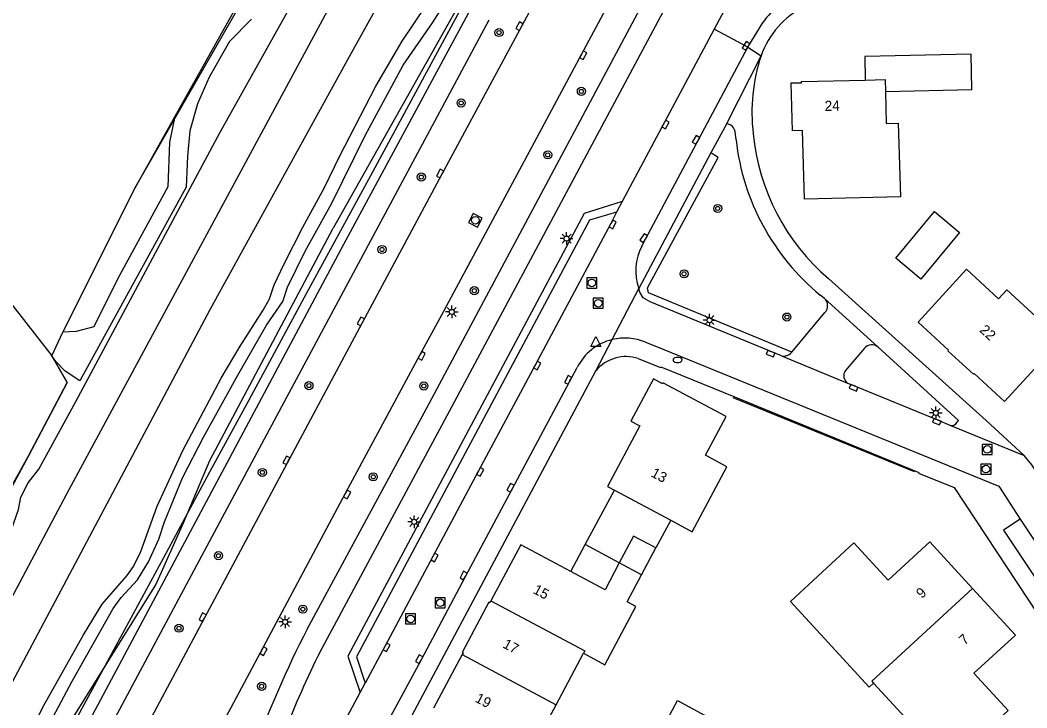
# Model space of a CAD drawing. Extents: x 136000 to 141000, y 400494 to 402006.
# Drawn here: x 137725.4 to 137824.5, y 400573.2 to 400640.9 of the extents above; entities that cross this region are included whole.
import ezdxf

# ---------------------------------------------------------------- set-up
doc = ezdxf.new("R2010")
doc.units = 0
for name, color, linetype in [('gg-afsc-hekwerk', 7, 'Continuous'), ('gg-afsc-muur', 7, 'Continuous'), ('gg-anno-huisnummerreeks BGT', 7, 'Continuous'), ('gg-aspt-spoorlijn', 7, 'Continuous'), ('gg-bbg-bijgebouw', 7, 'Continuous'), ('gg-bbg-hoofdgebouw', 7, 'Continuous'), ('gg-bbg-luifel en loopbrug', 7, 'Continuous'), ('gg-bbg-tussenscheiding', 7, 'Continuous'), ('gg-knt-BGT kruinlijn', 7, 'Continuous'), ('gg-knt-bronhoudergrens', 7, 'Continuous'), ('gg-knt-verharding', 7, 'Continuous'), ('gg-knt-verharding nz', 7, 'Continuous'), ('gt-grn-groengrens', 7, 'Continuous'), ('gt-grn-vlakafsluiter', 7, 'Continuous'), ('gt-grn-weggrens', 7, 'Continuous'), ('gt-symb-boom', 7, 'Continuous'), ('gt-symb-brandkraan', 7, 'Continuous'), ('gt-symb-kolk', 7, 'Continuous'), ('gt-symb-lichtmast', 7, 'Continuous'), ('gt-symb-rioolschacht', 7, 'Continuous'), ('gt-symb-waterafsluiter', 7, 'Continuous'), ('gx-grn-maaiveld', 7, 'Continuous')]:
    doc.layers.add(name, color=color, linetype=linetype)

# ---------------------------------------------------------------- blocks, each defined once
blk = doc.blocks.new('gt0-KOLK')
at = {"layer": 'gt-symb-kolk'}
blk.add_lwpolyline([(0, 0), (0.375, 0), (0.375, 0.4), (-0.375, 0.4), (-0.375, 0), (0, 0)], dxfattribs=at)
blk = doc.blocks.new('gt0-BOOM')
at = {"layer": 'gt-symb-boom'}
for radius in [0.4, 0.2]:
    blk.add_circle((0, 0), radius, dxfattribs=at)
blk = doc.blocks.new('gt0-RS')
at = {"layer": 'gt-symb-rioolschacht'}
blk.add_lwpolyline([(-0.5, -0.5), (0.5, -0.5), (0.5, 0.5), (-0.5, 0.5)], close=True, dxfattribs=at)
blk.add_circle((0, 0), 0.375, dxfattribs=at)
blk = doc.blocks.new('gt0-LMAST')
at = {"layer": 'gt-symb-lichtmast'}
for p, q in [((-0.182, 0.173), (-0.447, 0.438)), ((-0.005, 0.246), (-0.005, 0.621)), ((0.172, 0.173), (0.437, 0.438)), ((-0.255, -0.004), (-0.63, -0.004)), ((-0.182, -0.181), (-0.447, -0.446)), ((-0.005, -0.254), (-0.005, -0.629)), ((0.437, -0.446), (0.172, -0.181)), ((0.245, -0.004), (0.62, -0.004))]:
    blk.add_line(p, q, dxfattribs=at)
blk.add_circle((-0.005, -0.004), 0.25, dxfattribs=at)
blk = doc.blocks.new('gt0-BR')
at = {"layer": 'gt-symb-brandkraan'}
for centre, radius, start, end in [((-0.244, 0), 0.206, 107.56694, 252.43307), ((0.599, -2.664), 3, 106.89205, 107.56694), ((0, -0.691), 0.938, 73.10799, 106.89205), ((-0.599, -2.664), 3, 72.43309, 73.10799), ((0.244, 0), 0.206, 287.56695, 72.43309), ((0.599, 2.664), 3, 252.43307, 253.10797), ((0, 0.691), 0.938, 253.10797, 286.89206), ((-0.599, 2.664), 3, 286.89206, 287.56695)]:
    blk.add_arc(centre, radius, start, end, dxfattribs=at)
blk = doc.blocks.new('gt0-WAFSL')
at = {"layer": 'gt-symb-waterafsluiter'}
for p, q in [((-0.5, -0.333), (0, 0.667)), ((0, 0.667), (0.5, -0.333)), ((0.5, -0.333), (-0.5, -0.333))]:
    blk.add_line(p, q, dxfattribs=at)

msp = doc.modelspace()

# ---------------------------------------------------------------- linework, layer by layer
at = {"layer": 'gg-afsc-hekwerk'}
msp.add_line((137813.412, 400596.447), (137795.576, 400603.715), dxfattribs=at)
for points in [[(137764.981, 400635.036), (137777.587, 400658.382), (137780.977, 400664.557), (137782.964, 400668.027), (137794.433, 400687.317), (137802.189, 400700.171)], [(137673.08, 400500), (137679.073, 400510.921), (137690.13, 400531.89), (137697.24, 400544.984), (137704.068, 400557.915), (137707.189, 400563.436), (137711.427, 400571.311), (137716.123, 400579.98), (137726.152, 400597.957), (137729.988, 400605.237), (137728.496, 400607.87), (137729.573, 400610.191), (137736.665, 400624.377), (137755.903, 400657.896), (137760.436, 400665.803), (137763.569, 400671.08), (137769.351, 400681.269), (137775.737, 400691.291)]]:
    msp.add_lwpolyline(points, dxfattribs=at)
at = {"layer": 'gg-afsc-muur'}
msp.add_lwpolyline([(137692.456, 400500), (137693.195, 400501.41), (137700.581, 400515.57), (137709.821, 400533.261), (137719.345, 400550.79), (137726.958, 400564.832), (137732.677, 400575.41), (137739.498, 400588.017), (137744.048, 400596.435), (137747.907, 400603.531), (137753.597, 400614.074), (137759.887, 400625.637), (137764.981, 400635.036)], dxfattribs=at)
at = {"layer": 'gg-aspt-spoorlijn'}
for points in [[(137684.39, 400500), (137744.114, 400612.492), (137758.139, 400637.988), (137767.293, 400654.443), (137776.333, 400670.325), (137785.754, 400686.663), (137800.006, 400710.764), (137824.915, 400751.953), (137852.49, 400796.886), (137902.562, 400879.015), (137911.759, 400893.922), (138126.55, 401245.58)], [(137679.974, 400500), (137705.761, 400548.658), (137729.975, 400594.291), (137757.164, 400644.72), (137784.911, 400692.764), (137800.887, 400719.606), (137819.846, 400750.938), (138062.157, 401147.541)]]:
    msp.add_lwpolyline(points, dxfattribs=at)
at = {"layer": 'gg-bbg-bijgebouw'}
msp.add_line((137786.548, 400586.296), (137787.962, 400588.949), dxfattribs=at)
for points in [[(137817.858, 400620.018), (137814.04, 400615.431), (137811.572, 400617.469), (137815.398, 400622.066), (137817.858, 400620.018)], [(137787.962, 400588.949), (137785.754, 400590.121), (137784.351, 400587.477)], [(137792.737, 400572.477), (137791.768, 400570.693), (137789.084, 400572.094), (137790.077, 400573.922), (137792.737, 400572.477)]]:
    msp.add_lwpolyline(points, dxfattribs=at)
at = {"layer": 'gg-bbg-hoofdgebouw'}
for p, q in [((137783.867, 400594.642), (137789.418, 400591.679)), ((137768.884, 400578.451), (137766.058, 400573.157)), ((137778.126, 400573.509), (137780.827, 400578.583)), ((137775.418, 400568.422), (137778.126, 400573.509))]:
    msp.add_line(p, q, dxfattribs=at)
for points in [[(137801.284, 400634.744), (137802.288, 400634.767), (137802.286, 400634.868), (137808.571, 400635.024)], [(137810.552, 400633.884), (137810.636, 400630.76), (137811.824, 400630.79), (137812.032, 400623.538), (137802.578, 400623.298), (137802.406, 400630.043), (137801.417, 400630.027), (137801.284, 400634.744)], [(137808.571, 400635.024), (137810.52, 400635.073), (137810.552, 400633.884)], [(137813.786, 400611.191), (137816.772, 400608.438), (137816.702, 400608.362), (137819.216, 400606.048), (137819.288, 400606.126), (137822.291, 400603.367), (137827.842, 400609.433), (137822.504, 400614.36), (137821.687, 400613.484), (137818.521, 400616.4), (137813.786, 400611.191)], [(137789.418, 400591.679), (137791.538, 400590.548), (137794.942, 400596.95), (137792.85, 400598.094), (137794.859, 400601.886), (137788.653, 400605.202), (137788.602, 400605.113), (137787.717, 400605.586), (137785.493, 400601.443), (137786.372, 400600.971), (137783.19, 400595.003), (137783.867, 400594.642)], [(137779.571, 400586.631), (137774.646, 400589.252), (137771.704, 400583.746)], [(137809.39, 400575.648), (137808.951, 400575.241), (137801.201, 400583.688), (137807.456, 400589.444), (137810.82, 400585.783), (137814.918, 400589.551), (137819.137, 400584.962)], [(137784.351, 400587.477), (137782.948, 400584.833), (137779.571, 400586.631)], [(137780.827, 400578.583), (137782.932, 400577.451), (137785.987, 400583.187), (137785.133, 400583.642), (137786.548, 400586.296)], [(137819.137, 400584.962), (137823.355, 400580.372), (137819.258, 400576.615), (137822.623, 400572.947), (137816.799, 400567.588), (137809.39, 400575.648)], [(137771.704, 400583.746), (137771.601, 400583.553), (137771.508, 400583.603), (137768.873, 400578.664), (137768.97, 400578.612), (137768.884, 400578.451)]]:
    msp.add_lwpolyline(points, dxfattribs=at)
at = {"layer": 'gg-bbg-luifel en loopbrug'}
for p, q in [((137780.993, 400589.283), (137783.867, 400594.642)), ((137789.418, 400591.679), (137787.962, 400588.949)), ((137779.571, 400586.631), (137780.993, 400589.283)), ((137784.351, 400587.477), (137780.993, 400589.283))]:
    msp.add_line(p, q, dxfattribs=at)
msp.add_lwpolyline([(137810.552, 400633.884), (137819.071, 400634.098), (137818.984, 400637.564), (137808.519, 400637.329), (137808.571, 400635.024)], dxfattribs=at)
at = {"layer": 'gg-bbg-tussenscheiding'}
for p, q in [((137786.548, 400586.296), (137784.351, 400587.477)), ((137768.884, 400578.451), (137778.126, 400573.509))]:
    msp.add_line(p, q, dxfattribs=at)
for points in [[(137819.137, 400584.962), (137809.213, 400575.84), (137809.39, 400575.648)], [(137771.704, 400583.746), (137780.945, 400578.804), (137780.827, 400578.583)]]:
    msp.add_lwpolyline(points, dxfattribs=at)
at = {"layer": 'gg-knt-BGT kruinlijn'}
for p, q in [((137748.139, 400641.005), (137745.974, 400638.819)), ((137745.974, 400638.819), (137743.982, 400635.294)), ((137743.982, 400635.294), (137742.822, 400632.695)), ((137742.822, 400632.695), (137742.082, 400630.013)), ((137742.082, 400630.013), (137741.834, 400627.518)), ((137741.834, 400627.518), (137741.729, 400624.475)), ((137741.729, 400624.475), (137731.251, 400605.414)), ((137728.867, 400607.296), (137728.496, 400607.87)), ((137729.805, 400606.354), (137728.867, 400607.296)), ((137731.251, 400605.414), (137729.805, 400606.354))]:
    msp.add_line(p, q, dxfattribs=at)
at = {"layer": 'gg-knt-bronhoudergrens'}
msp.add_line((137698.286, 400646.418), (137728.496, 400607.87), dxfattribs=at)
msp.add_lwpolyline([(137703.356, 400521.056), (137706.534, 400526.31), (137708.173, 400530.423), (137714.927, 400543.483), (137719.653, 400552.902), (137729.42, 400570.336), (137738.723, 400585.326), (137741.44, 400591.424), (137744.027, 400597.57), (137756.197, 400620.431)], dxfattribs=at)
at = {"layer": 'gg-knt-verharding'}
for p, q in [((137793.681, 400640.037), (137784.647, 400623.078)), ((137794.937, 400630.747), (137793.375, 400627.847)), ((137795.326, 400630.566), (137794.937, 400630.747)), ((137795.851, 400629.127), (137795.768, 400629.951)), ((137775.49, 400627.953), (137766.845, 400611.87)), ((137793.375, 400627.847), (137786.279, 400614.51)), ((137784.647, 400623.078), (137784.077, 400622.009)), ((137804.548, 400613.528), (137804.141, 400613.85)), ((137801.355, 400608.226), (137804.602, 400612.125)), ((137786.929, 400609.201), (137787.859, 400608.841)), ((137808.479, 400608.631), (137806.605, 400606.39)), ((137795.632, 400603.852), (137813.454, 400596.551)), ((137758.832, 400574.718), (137759.321, 400575.639))]:
    msp.add_line(p, q, dxfattribs=at)
for points in [[(137734.501, 400565.046), (137735.753, 400567.466), (137743.507, 400582.034), (137759.087, 400611.164), (137766.889, 400625.715), (137782.046, 400653.901), (137789.115, 400667.087), (137789.397, 400667.561), (137795.307, 400678.565)], [(137797.261, 400668.546), (137795.276, 400664.906), (137787.956, 400651.225), (137780.617, 400637.565), (137775.49, 400627.953)], [(137753.626, 400580.954), (137765.363, 400602.667), (137785.888, 400641.077), (137798.639, 400664.975)], [(137754.898, 400578.717), (137767.638, 400602.418), (137798.464, 400660.045)], [(137796.483, 400645.347), (137795.357, 400643.183), (137793.681, 400640.037)], [(137771.245, 400644.9), (137757.197, 400618.818), (137729.365, 400566.677), (137726.956, 400562.179)], [(137771.514, 400640.926), (137759.873, 400619.176), (137745.495, 400592.359), (137731.641, 400566.467)], [(137784.647, 400623.078), (137780.892, 400621.887), (137757.622, 400578.296), (137758.832, 400574.718)], [(137784.077, 400622.009), (137781.427, 400621.224), (137758.471, 400578.242), (137759.321, 400575.639)], [(137824.198, 400598.066), (137820.466, 400601.513), (137804.95, 400615.483)], [(137800.339, 400607.853), (137787.378, 400613.177), (137786.715, 400613.592), (137786.37, 400614.125), (137786.279, 400614.51)], [(137766.845, 400611.87), (137764.726, 400607.962), (137757.379, 400594.3), (137742.218, 400565.89)], [(137817.478, 400601.157), (137817.764, 400601.51), (137809.842, 400608.722)], [(137754.212, 400557.973), (137754.508, 400558.572), (137758.811, 400566.73), (137764.834, 400577.911), (137769.208, 400586.141), (137780.206, 400606.717)], [(137786.227, 400607.599), (137788.411, 400606.709), (137788.451, 400606.793), (137795.632, 400603.852)], [(137759.83, 400545.619), (137755.303, 400556.222), (137782.046, 400606.38)], [(137806.831, 400605.182), (137807.498, 400604.903), (137815.69, 400601.568), (137816.908, 400601.045)], [(137838.652, 400576.394), (137835.323, 400581.445), (137831.364, 400587.419), (137827.892, 400592.716), (137824.974, 400597.122), (137824.198, 400598.066)], [(137813.454, 400596.551), (137813.852, 400596.389), (137813.82, 400596.314), (137817.327, 400594.903), (137825.597, 400582.361), (137828.968, 400577.265)], [(137751.07, 400560.157), (137751.352, 400560.649), (137755.565, 400568.561), (137758.832, 400574.718)]]:
    msp.add_lwpolyline(points, dxfattribs=at)
for centre, radius, start, end in [((137806.446, 400634.571), 8.611, 116.53057, 160.80357), ((137814.684, 400631.883), 17.275, 161.36985, 187.1201), ((137794.862, 400629.766), 0.925, 11.53172, 59.87782), ((137818.79, 400631.727), 21.341, 185.3378, 229.5688), ((137818.793, 400631.688), 23.084, 186.3705, 230.60207), ((137803.878, 400612.8), 0.989, 317.00364, 47.4047), ((137784.891, 400604.375), 5.237, 103.67967, 153.44096), ((137784.892, 400604.372), 5.241, 67.1322, 103.69077), ((137809.207, 400607.975), 0.98, 49.65225, 137.98705), ((137785.014, 400603.979), 3.818, 71.47644, 141.03239), ((137800.52, 400608.587), 0.756, 256.13632, 284.48309), ((137800.517, 400608.937), 1.099, 280.05271, 319.68509), ((137807.31, 400605.897), 0.86, 145.02443, 236.16906), ((137817.104, 400601.554), 0.546, 248.95079, 313.2822), ((137844.263, 400534.313), 101.933, 152.77017, 160.20296), ((137827.841, 400541.772), 81.766, 153.13825, 159.1772)]:
    msp.add_arc(centre, radius, start, end, dxfattribs=at)
at = {"layer": 'gg-knt-verharding nz'}
for p, q in [((137796.997, 400638.275), (137798.526, 400640.716)), ((137804.548, 400613.528), (137809.842, 400608.722)), ((137800.339, 400607.853), (137806.831, 400605.182)), ((137816.908, 400601.045), (137824.198, 400598.066))]:
    msp.add_line(p, q, dxfattribs=at)
for points in [[(137786.579, 400618.682), (137786.927, 400619.362), (137796.997, 400638.275)], [(137784.077, 400622.009), (137783.529, 400620.906), (137776.099, 400607.009), (137770.489, 400596.544), (137765.997, 400588.1), (137761.269, 400579.255), (137759.321, 400575.639)], [(137787.859, 400608.841), (137821.704, 400595.019), (137823.808, 400591.794)], [(137823.808, 400591.794), (137822.189, 400590.699), (137825.461, 400585.767), (137827.103, 400586.873)], [(137823.808, 400591.794), (137825.251, 400589.617), (137827.103, 400586.873)]]:
    msp.add_lwpolyline(points, dxfattribs=at)
for centre, radius, start, end in [((137804.026, 400637.122), 6.57, 107.43748, 146.83527), ((137791.176, 400616.255), 5.199, 152.16498, 199.60913)]:
    msp.add_arc(centre, radius, start, end, dxfattribs=at)
at = {"layer": 'gt-grn-groengrens'}
msp.add_lwpolyline([(137801.355, 400608.226), (137787.228, 400614.084), (137787.125, 400614.568), (137794.073, 400627.412), (137793.375, 400627.847)], dxfattribs=at)
at = {"layer": 'gt-grn-vlakafsluiter'}
msp.add_lwpolyline([(137779.764, 400663.268), (137778.575, 400661.241), (137777.291, 400660.844), (137773.111, 400652.701), (137771.565, 400649.465), (137771.123, 400647.517), (137769.677, 400644.426), (137756.197, 400620.431)], dxfattribs=at)
at = {"layer": 'gt-grn-weggrens'}
for p, q in [((137796.997, 400638.275), (137793.681, 400640.037)), ((137794.937, 400630.747), (137798.314, 400637.402)), ((137796.997, 400638.275), (137798.314, 400637.402)), ((137783.652, 400609.464), (137786.279, 400614.51)), ((137782.046, 400606.38), (137783.652, 400609.464))]:
    msp.add_line(p, q, dxfattribs=at)
at = {"layer": 'gx-grn-maaiveld'}
for p, q in [((137747.261, 400643.346), (137740.602, 400631.425)), ((137728.496, 400607.87), (137729.573, 400610.191))]:
    msp.add_line(p, q, dxfattribs=at)
for points in [[(137697.031, 400539.612), (137715.626, 400574.263), (137724.265, 400590.023), (137725.219, 400592.751), (137725.426, 400593.935), (137726.16, 400595.361), (137727.207, 400596.72), (137730.846, 400603.369), (137745.057, 400629.877), (137753.409, 400644.818), (137755.503, 400649.079), (137755.643, 400650.698), (137755.975, 400651.79), (137756.586, 400652.983), (137757.73, 400653.917), (137758.586, 400654.357), (137762.054, 400660.077), (137769.301, 400672.895), (137778.369, 400688.152), (137785.94, 400701.1)], [(137725.661, 400566.755), (137730.487, 400575.826), (137734.525, 400582.991), (137735.311, 400584.065), (137736.926, 400585.819), (137737.997, 400587.568), (137739.013, 400589.826), (137739.568, 400591.509), (137741.357, 400595.868), (137743.431, 400599.852), (137746.793, 400605.974), (137749.634, 400610.888), (137751.214, 400613.217), (137751.69, 400614.619), (137753.442, 400618.165), (137756.052, 400622.915), (137759.333, 400629.555), (137763.07, 400636.485), (137765.962, 400640.661), (137769.204, 400645.768), (137773.561, 400654.746), (137776.8, 400660.337), (137777.751, 400661.537), (137778.308, 400662.447)], [(137723.688, 400565.492), (137727.74, 400573.483), (137731.603, 400580.39), (137733.457, 400583.4), (137735.868, 400586.192), (137736.514, 400587.127), (137737.247, 400588.602), (137738.85, 400593.068), (137741.371, 400598.555), (137745.153, 400605.656), (137747.044, 400608.835), (137749.303, 400612.365), (137749.905, 400613.466), (137750.388, 400614.851), (137751.374, 400616.913), (137753.208, 400620.541), (137755.322, 400624.447), (137756.821, 400627.505), (137760.4, 400634.411), (137762.968, 400638.85), (137765.341, 400642.363)], [(137740.602, 400631.425), (137740.062, 400628.908), (137739.915, 400624.523), (137734.984, 400615.495), (137732.608, 400610.714), (137730.898, 400610.264), (137729.573, 400610.191)], [(137740.602, 400631.425), (137736.665, 400624.377), (137729.573, 400610.191)], [(137728.496, 400607.87), (137729.988, 400605.237), (137726.152, 400597.957), (137717.738, 400582.37), (137704.068, 400557.915), (137700.029, 400550.613), (137679.073, 400510.921), (137673.104, 400500)]]:
    msp.add_lwpolyline(points, dxfattribs=at)

# ---------------------------------------------------------------- block references
at = {"layer": 'gt-symb-boom'}
for p in [(137772.511, 400639.703), (137780.624, 400633.91), (137768.784, 400632.771), (137777.312, 400627.653), (137764.863, 400625.474), (137794.047, 400622.382), (137760.991, 400618.337), (137790.734, 400615.942), (137770.085, 400614.283), (137800.856, 400611.684), (137753.799, 400604.934), (137765.108, 400604.894), (137749.209, 400596.385), (137760.13, 400595.951), (137744.891, 400588.183), (137753.197, 400582.919), (137741.007, 400581.041), (137749.141, 400575.323)]:
    msp.add_blockref('gt0-BOOM', p, dxfattribs=at)
at = {"layer": 'gt-symb-brandkraan'}
msp.add_blockref('gt0-BR', (137790.089, 400607.459), dxfattribs=at)
at = {"layer": 'gt-symb-kolk'}
for p, rotation in [((137774.696, 400640.241), 61.74570218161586), ((137796.997, 400638.275), 57.94842708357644), ((137780.617, 400637.565), -118.2471889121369), ((137788.73, 400630.746), -117.93293012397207), ((137792.076, 400629.023), 57.94842708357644), ((137766.889, 400625.715), 61.79981482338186), ((137783.529, 400620.906), -117.93293012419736), ((137786.927, 400619.362), 57.94842708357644), ((137759.087, 400611.164), 61.857736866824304), ((137764.726, 400607.962), -118.4636236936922), ((137799.325, 400608.265), 157.9183554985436), ((137776.099, 400607.009), -118.18925999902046), ((137779.498, 400605.399), 61.89381106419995), ((137807.498, 400604.903), 157.9183554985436), ((137815.69, 400601.568), 157.9183554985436), ((137751.769, 400597.482), 61.864852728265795), ((137770.489, 400596.544), -118.18925999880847), ((137773.828, 400594.784), 61.89381106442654), ((137757.379, 400594.3), -118.27233470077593), ((137765.997, 400588.1), -118.18925999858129), ((137769.208, 400586.141), 61.89381106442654), ((137743.507, 400582.034), 61.97308649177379), ((137749.161, 400578.886), -118.07011351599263), ((137761.269, 400579.255), -118.18925999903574), ((137764.834, 400577.911), 61.89381106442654)]:
    msp.add_blockref('gt0-KOLK', p, dxfattribs=dict(at, rotation=rotation))
at = {"layer": 'gt-symb-lichtmast'}
for p in [(137779.165, 400619.416), (137767.863, 400612.194), (137793.237, 400611.387), (137815.517, 400602.252), (137764.176, 400591.523), (137751.454, 400581.663)]:
    msp.add_blockref('gt0-LMAST', p, dxfattribs=at)
at = {"layer": 'gt-symb-rioolschacht', "rotation": 63.09208053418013}
msp.add_blockref('gt0-RS', (137770.185, 400621.219), dxfattribs=at)
at = {"layer": 'gt-symb-rioolschacht'}
for p in [(137781.65, 400615.047), (137782.277, 400613.048), (137820.574, 400598.649), (137820.449, 400596.712), (137766.72, 400583.552), (137763.801, 400581.961)]:
    msp.add_blockref('gt0-RS', p, dxfattribs=at)
at = {"layer": 'gt-symb-waterafsluiter'}
msp.add_blockref('gt0-WAFSL', (137782.049, 400609.12), dxfattribs=at)

# ---------------------------------------------------------------- texts
at = {"layer": 'gg-anno-huisnummerreeks BGT'}
for s, rotation, p in [('24', 1.6, (137804.586, 400631.976)), ('22', 317.4, (137819.757, 400610.306)), ('13', 331.9, (137787.391, 400596.03)), ('15', 331.9, (137775.782, 400584.539)), ('9', 42.6, (137814.134, 400583.918)), ('7', 42.6, (137818.353, 400579.329)), ('17', 331.9, (137772.8, 400579.176)), ('19', 331.9, (137770.079, 400573.845))]:
    msp.add_text(s, height=1, rotation=rotation, dxfattribs=at).set_placement(p)

doc.saveas('drawing.dxf')
